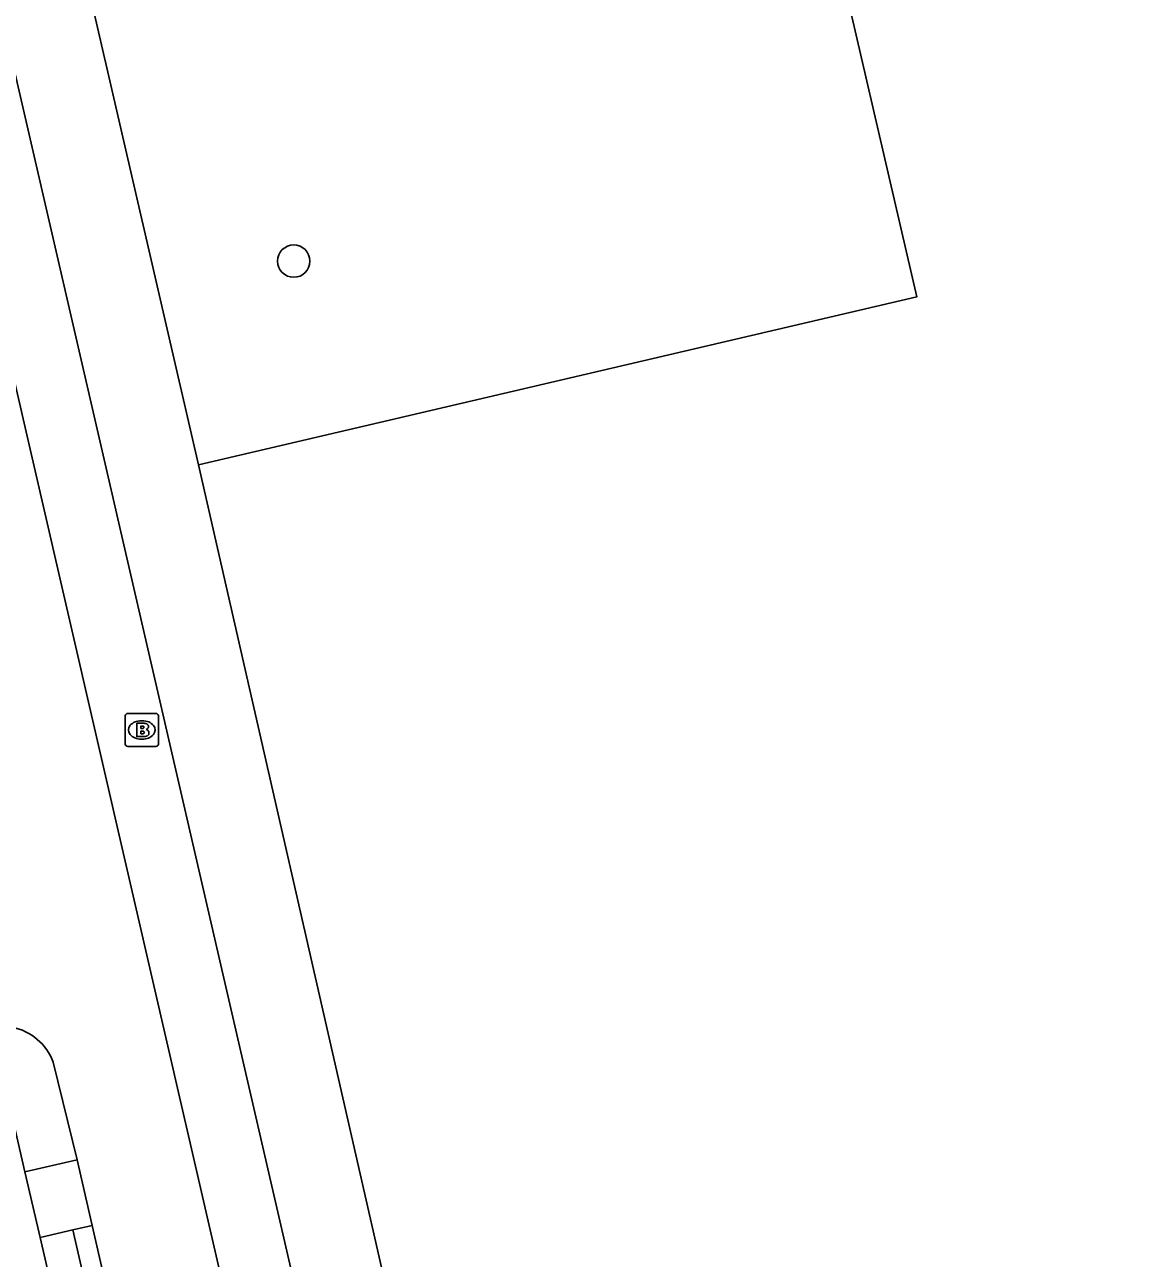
# Model space of a CAD drawing. Extents: x 156414 to 157775, y 382335 to 383765.
# Drawn here: x 157315.25 to 157348.84, y 383319.48 to 383356.74 of the extents above; entities that cross this region are included whole.
import ezdxf

# ---------------------------------------------------------------- set-up
doc = ezdxf.new("R2010")
doc.units = 0
for name, color, linetype in [('IMGEO_Berm_groen', 7, 'Continuous'), ('IMGEO_Boom', 7, 'Continuous'), ('IMGEO_Bouwland', 7, 'Continuous'), ('IMGEO_Brandkraan', 7, 'Continuous'), ('IMGEO_Fietspad_gesloten', 7, 'Continuous'), ('IMGEO_Haag', 7, 'Continuous'), ('IMGEO_Hek', 7, 'Continuous'), ('IMGEO_Rijbaan_lokaal_gesloten', 7, 'Continuous'), ('IMGEO_Voetpad_open', 7, 'Continuous')]:
    doc.layers.add(name, color=color, linetype=linetype)

msp = doc.modelspace()

# ---------------------------------------------------------------- linework, layer by layer
at = {"layer": 'IMGEO_Berm_groen'}
for points in [[(157320.509, 383343.451), (157310.314, 383387.536)], [(157348.843, 383245.563), (157347.769, 383245.276), (157345.573, 383244.458), (157343.733, 383243.694), (157341.69, 383250.601), (157320.509, 383343.451)]]:
    msp.add_lwpolyline(points, dxfattribs=at)
at = {"layer": 'IMGEO_Boom'}
msp.add_circle((157323.382, 383349.601), 0.489, dxfattribs=at)
at = {"layer": 'IMGEO_Bouwland'}
msp.add_lwpolyline([(157323.237, 383430.337), (157342.207, 383348.522), (157320.509, 383343.451)], dxfattribs=at)
at = {"layer": 'IMGEO_Brandkraan'}
for p, q in [((157318.366, 383335.941), (157319.218, 383335.941)), ((157318.291, 383335.015), (157318.291, 383335.867)), ((157318.779, 383335.721), (157318.804, 383335.721)), ((157319.292, 383335.867), (157319.292, 383335.015)), ((157318.802, 383335.161), (157318.777, 383335.161)), ((157319.218, 383334.941), (157318.366, 383334.941))]:
    msp.add_line(p, q, dxfattribs=at)
for points in [[(157318.366, 383335.941), (157319.218, 383335.941)], [(157318.291, 383335.015), (157318.291, 383335.867)], [(157318.639, 383335.641), (157318.639, 383335.241), (157318.852, 383335.241)], [(157318.87, 383335.641), (157318.639, 383335.641)], [(157318.818, 383335.56), (157318.764, 383335.56), (157318.764, 383335.484)], [(157319.292, 383335.867), (157319.292, 383335.015)], [(157318.764, 383335.484), (157318.817, 383335.484)], [(157318.826, 383335.408), (157318.764, 383335.408), (157318.764, 383335.327)], [(157318.764, 383335.327), (157318.826, 383335.327)], [(157319.218, 383334.941), (157318.366, 383334.941)]]:
    msp.add_lwpolyline(points, dxfattribs=at)
for centre, radius, start, end in [((157318.368, 383335.865), 0.0765, 91.552, 178.448), ((157318.368, 383335.865), 0.0765, 91.552, 178.448), ((157319.216, 383335.865), 0.0765, 1.552, 88.448), ((157319.216, 383335.865), 0.0765, 1.552, 88.448), ((157318.819, 383335.522), 0.0379, 267.8285, 90.9355), ((157318.874, 383335.496), 0.145, 59.4692, 91.5367), ((157318.899, 383335.543), 0.0922, 285.5137, 58.1501), ((157318.827, 383335.367), 0.0404, 269.8759, 90.5077), ((157318.858, 383335.492), 0.251, 268.6676, 293.5347), ((157318.904, 383335.351), 0.105, 301.3115, 78.989), ((157318.368, 383335.017), 0.0765, 181.552, 268.448), ((157318.368, 383335.017), 0.0765, 181.552, 268.448), ((157319.216, 383335.017), 0.0765, 271.552, 358.448), ((157319.216, 383335.017), 0.0765, 271.552, 358.448)]:
    msp.add_arc(centre, radius, start, end, dxfattribs=at)
for centre, major_axis, ratio, start_param, end_param in [((157318.778, 383335.441), (-0.387, 0.002), 0.722429, 4.712389, 7.853982), ((157318.803, 383335.441), (-0.39, 0.002), 0.717154, 1.570796, 4.712389)]:
    msp.add_ellipse(centre, major_axis=major_axis, ratio=ratio, start_param=start_param, end_param=end_param, dxfattribs=at)
at = {"layer": 'IMGEO_Fietspad_gesloten'}
for points in [[(157340.814, 383234.484), (157340.497, 383235.719), (157325.761, 383299.078), (157271.348, 383534.914)], [(157316.117, 383325.405), (157316.842, 383322.455)], [(157316.842, 383322.455), (157317.295, 383320.474)], [(157317.295, 383320.474), (157322.932, 383295.877), (157323.007, 383295.011)]]:
    msp.add_lwpolyline(points, dxfattribs=at)
msp.add_arc((157314.548, 383324.822), 1.674, 20.3666, 78.7278, dxfattribs=at)
at = {"layer": 'IMGEO_Haag'}
msp.add_lwpolyline([(157316.71, 383320.339), (157322.674, 383294.317)], dxfattribs=at)
at = {"layer": 'IMGEO_Hek'}
for points in [[(157323.237, 383430.337), (157342.207, 383348.522), (157320.509, 383343.451)], [(157320.509, 383343.451), (157310.314, 383387.536)]]:
    msp.add_lwpolyline(points, dxfattribs=at)
at = {"layer": 'IMGEO_Rijbaan_lokaal_gesloten'}
for points in [[(157315.259, 383322.1), (157314.236, 383326.508)], [(157315.72, 383320.111), (157315.259, 383322.1)], [(157321.748, 383293.967), (157315.72, 383320.111)]]:
    msp.add_lwpolyline(points, dxfattribs=at)
at = {"layer": 'IMGEO_Voetpad_open'}
for points in [[(157308.865, 383381.662), (157339.251, 383250.067), (157342.718, 383234.919), (157340.814, 383234.484)], [(157316.842, 383322.455), (157315.259, 383322.1)], [(157315.72, 383320.111), (157316.71, 383320.339)], [(157317.295, 383320.474), (157316.71, 383320.339)]]:
    msp.add_lwpolyline(points, dxfattribs=at)

doc.saveas('drawing.dxf')
